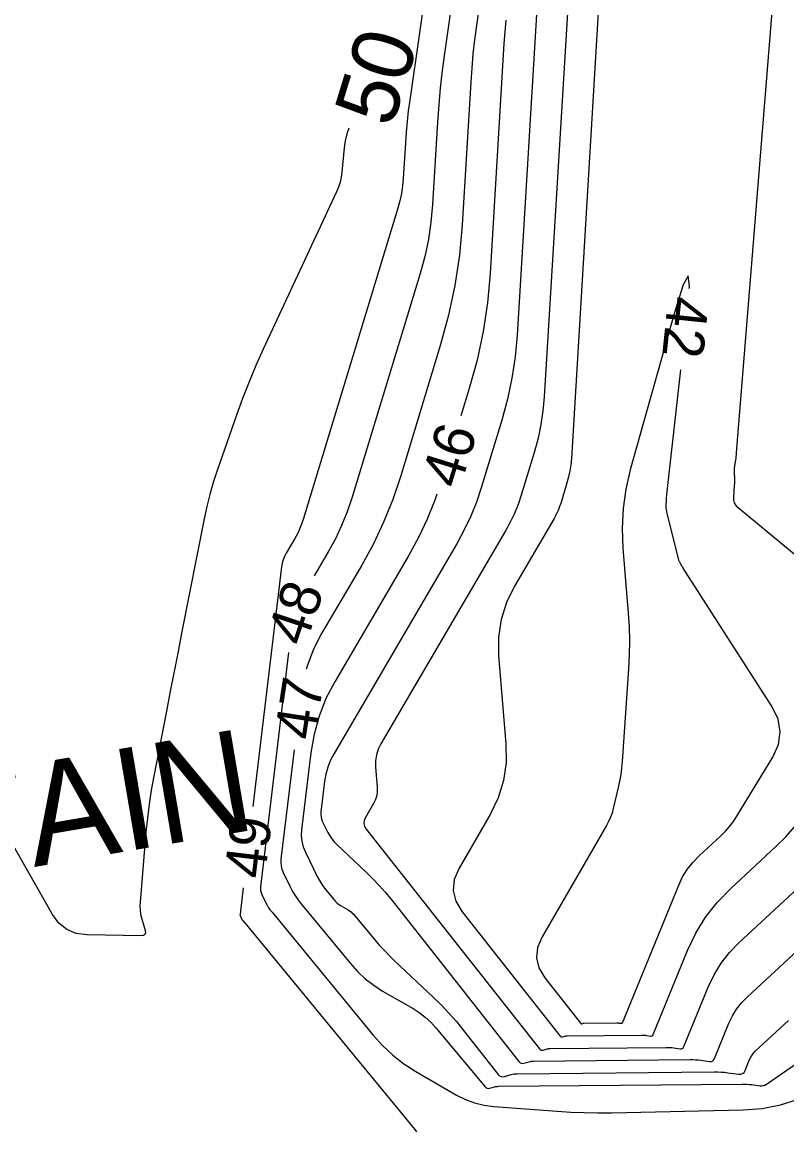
# Model space of a CAD drawing. Extents: x 2384780 to 2405861, y 547869 to 573706.
# Drawn here: x 2395668.8 to 2395706.2, y 552599.6 to 552653.9 of the extents above; entities that cross this region are included whole.
import ezdxf

# ---------------------------------------------------------------- set-up
doc = ezdxf.new("R2010")
doc.units = 0
for name, color, linetype in [('Breaklines', 7, 'Continuous'), ('Old_Level_60', 7, 'Continuous'), ('Old_Level_61', 7, 'Continuous'), ('Old_Level_63', 7, 'Continuous')]:
    doc.layers.add(name, color=color, linetype=linetype)

msp = doc.modelspace()

# ---------------------------------------------------------------- linework, layer by layer
at = {"layer": 'Old_Level_60'}
for points in [[(2395711.51025, 552623.73775), (2395703.829, 552630.1085), (2395703.72325, 552630.21725), (2395703.6515, 552630.3405), (2395703.61325, 552630.47775), (2395703.609, 552630.6295), (2395703.6545, 552631.202), (2395703.65975, 552631.28625), (2395703.662, 552631.3705), (2395703.6615, 552631.45475), (2395703.65825, 552631.539), (2395703.64225, 552631.81425), (2395703.64025, 552631.87325), (2395703.6415, 552631.932), (2395703.64575, 552631.99075), (2395703.653, 552632.04925), (2395703.71325, 552632.44975), (2395703.7255, 552632.53575), (2395703.736, 552632.62175), (2395703.74525, 552632.708), (2395703.753, 552632.7945), (2395705.8495, 552658.84275)], [(2395697.23825, 552658.74475), (2395695.65775, 552632.5155), (2395695.6305, 552632.212), (2395695.58575, 552631.9115), (2395695.52325, 552631.61425), (2395695.443, 552631.32025), (2395695.1525, 552630.365), (2395695.0845, 552630.163), (2395695.005, 552629.96575), (2395694.914, 552629.7735), (2395694.81175, 552629.5865)], [(2395688.68925, 552656.67025), (2395687.74625, 552650.06825), (2395687.6765, 552649.543), (2395687.61775, 552649.01625), (2395687.56975, 552648.48875), (2395687.5325, 552647.96), (2395687.42825, 552646.23125), (2395687.39525, 552645.86275), (2395687.34075, 552645.498), (2395687.26475, 552645.137), (2395687.1675, 552644.78), (2395682.52975, 552629.5375), (2395682.44825, 552629.295), (2395682.353, 552629.0585), (2395682.24375, 552628.82775), (2395682.121, 552628.60325), (2395681.6975, 552627.87975), (2395681.6155, 552627.72175), (2395681.55075, 552627.558), (2395681.50325, 552627.3885), (2395681.47325, 552627.213), (2395680.06625, 552615.47125)], [(2395691.47125, 552656.9285), (2395691.0115, 552653.71025), (2395690.92, 552653.01975), (2395690.84275, 552652.328), (2395690.7795, 552651.63475), (2395690.73075, 552650.94025), (2395690.30975, 552643.95525), (2395690.17625, 552642.4665), (2395689.95625, 552640.993), (2395689.64975, 552639.53525), (2395689.2565, 552638.09275), (2395687.289, 552631.62625), (2395686.91075, 552630.50175), (2395686.46875, 552629.40525), (2395685.96325, 552628.3365), (2395685.394, 552627.2955), (2395683.43025, 552623.94075), (2395683.04975, 552623.2085), (2395682.7495, 552622.449), (2395682.682, 552622.20725)], [(2395695.60975, 552656.7655), (2395694.3305, 552635.53575), (2395694.2695, 552634.856), (2395694.169, 552634.1835), (2395694.02925, 552633.51825), (2395693.84975, 552632.85975), (2395693.199, 552630.72075), (2395693.0465, 552630.268), (2395692.86875, 552629.8265), (2395692.66525, 552629.39625), (2395692.436, 552628.97725)], [(2395690.00325, 552656.2605), (2395689.44475, 552652.3505), (2395689.3335, 552651.51175), (2395689.23975, 552650.67125), (2395689.163, 552649.829), (2395689.1035, 552648.985), (2395688.8605, 552644.95375), (2395688.7835, 552644.0945), (2395688.6565, 552643.244), (2395688.47975, 552642.4025), (2395688.25275, 552641.57025), (2395684.90925, 552630.582), (2395684.6795, 552629.89825), (2395684.41075, 552629.23175), (2395684.1035, 552628.58225), (2395683.7575, 552627.9495), (2395683.06425, 552626.765)], [(2395692.44725, 552653.98475), (2395692.3945, 552653.407), (2395692.35375, 552652.828), (2395691.67575, 552641.5765), (2395691.5475, 552640.1445), (2395691.33575, 552638.72775), (2395691.041, 552637.32575), (2395690.663, 552635.93875), (2395690.25475, 552634.5975)], [(2395701.4325, 552640.843), (2395701.4425, 552640.9595), (2395701.382, 552641.45275), (2395701.13975, 552641.019), (2395700.71625, 552639.658), (2395698.546, 552631.96275), (2395698.324, 552631.01775), (2395698.18825, 552630.06425), (2395698.13875, 552629.1025), (2395698.176, 552628.13225), (2395698.438, 552624.94975), (2395698.4815, 552624.2675), (2395698.49925, 552623.58525), (2395698.491, 552622.90275), (2395698.4575, 552622.22025), (2395698.14775, 552617.67825), (2395698.11925, 552617.35675), (2395698.0775, 552617.03725), (2395698.0225, 552616.71975), (2395697.95425, 552616.40425), (2395697.71, 552615.37675), (2395697.65, 552615.15975), (2395697.575, 552614.94875), (2395697.4845, 552614.74375), (2395697.3785, 552614.545), (2395694.2225, 552609.09575), (2395694.003, 552608.576), (2395693.95375, 552608.06825), (2395694.0745, 552607.57275), (2395694.3655, 552607.0895)], [(2395694.3655, 552607.0895), (2395696.12075, 552604.86175), (2395696.132, 552604.85075), (2395696.14475, 552604.84425), (2395696.15875, 552604.84225), (2395696.17425, 552604.84475), (2395696.22725, 552604.86025), (2395696.23875, 552604.86325), (2395696.25025, 552604.86525), (2395696.262, 552604.8665), (2395696.27375, 552604.867), (2395697.9065, 552604.8825), (2395697.93425, 552604.88225), (2395697.96175, 552604.881), (2395697.98925, 552604.87875), (2395698.01675, 552604.8755), (2395698.10625, 552604.863), (2395698.12375, 552604.863), (2395698.1385, 552604.868), (2395698.1505, 552604.87825), (2395698.15925, 552604.8935), (2395700.92, 552611.62875), (2395701.10875, 552612.0275), (2395701.337, 552612.399), (2395701.605, 552612.74275), (2395701.91225, 552613.0595), (2395702.98075, 552614.04875), (2395703.20125, 552614.2675), (2395703.405, 552614.5), (2395703.59225, 552614.74625), (2395703.7625, 552615.006), (2395705.5185, 552617.89825), (2395705.799, 552618.51675), (2395705.88725, 552619.133), (2395705.784, 552619.747), (2395705.4885, 552620.3585), (2395701.13375, 552627.1525), (2395701.1095, 552627.19075), (2395701.0855, 552627.229), (2395701.062, 552627.26775), (2395701.0385, 552627.3065), (2395700.96275, 552627.43325), (2395700.9475, 552627.461), (2395700.9345, 552627.4895), (2395700.9235, 552627.519), (2395700.91475, 552627.54925), (2395700.345, 552629.82725), (2395700.32575, 552629.917), (2395700.31275, 552630.0075), (2395700.306, 552630.09875), (2395700.30575, 552630.19075), (2395700.3145, 552630.492), (2395700.31725, 552630.5565), (2395700.321, 552630.621), (2395700.32625, 552630.68525), (2395700.33275, 552630.7495), (2395701.0205, 552636.8645)], [(2395689.07125, 552630.77675), (2395688.971, 552630.4785), (2395688.596, 552629.54825), (2395688.16725, 552628.64175), (2395687.68425, 552627.75875), (2395684.07275, 552621.5885), (2395683.64425, 552620.764), (2395683.30625, 552619.909), (2395683.05875, 552619.0235), (2395682.902, 552618.1075), (2395682.4505, 552614.34), (2395682.43625, 552614.0545), (2395682.4625, 552613.77575), (2395682.52975, 552613.504), (2395682.63775, 552613.239)], [(2395694.81175, 552629.5865), (2395692.87225, 552626.27275), (2395692.47725, 552625.4685), (2395692.21675, 552624.6335), (2395692.0905, 552623.76775), (2395692.0985, 552622.87175), (2395692.45525, 552618.53875), (2395692.46375, 552617.63025), (2395692.337, 552616.752), (2395692.07525, 552615.90425), (2395691.67825, 552615.087), (2395690.1605, 552612.46675), (2395689.92625, 552611.91175), (2395689.8735, 552611.36975), (2395690.0025, 552610.8405), (2395690.31325, 552610.3245), (2395695.1095, 552604.23775), (2395695.1345, 552604.213), (2395695.16275, 552604.1985), (2395695.19425, 552604.194), (2395695.22875, 552604.1995), (2395695.34725, 552604.23425), (2395695.37275, 552604.24075), (2395695.3985, 552604.2455), (2395695.4245, 552604.24825), (2395695.451, 552604.2495), (2395699.097, 552604.284), (2395699.15875, 552604.2835), (2395699.22025, 552604.28075), (2395699.28175, 552604.2755), (2395699.343, 552604.26825), (2395699.54275, 552604.2405), (2395699.5825, 552604.24025), (2395699.61525, 552604.2515), (2395699.6415, 552604.27425), (2395699.66125, 552604.3085), (2395701.35175, 552608.4325), (2395701.74975, 552609.273), (2395702.23075, 552610.0555), (2395702.79525, 552610.78025), (2395703.443, 552611.4475), (2395705.69475, 552613.53225), (2395706.1595, 552613.9935), (2395706.589, 552614.4835)], [(2395692.436, 552628.97725), (2395686.33225, 552618.54975), (2395686.20075, 552618.2815), (2395686.11375, 552618.003), (2395686.07175, 552617.7145), (2395686.07425, 552617.4155), (2395686.156, 552616.42275), (2395686.158, 552616.2135), (2395686.12875, 552616.01125), (2395686.0685, 552615.816), (2395685.977, 552615.62775), (2395685.578, 552614.93875), (2395685.5165, 552614.79275), (2395685.5025, 552614.65025), (2395685.5365, 552614.511), (2395685.61825, 552614.37525), (2395694.09825, 552603.61375), (2395694.137, 552603.5755), (2395694.18075, 552603.55275), (2395694.2295, 552603.54575), (2395694.28325, 552603.5545), (2395694.46725, 552603.608), (2395694.50675, 552603.61825), (2395694.54675, 552603.6255), (2395694.58725, 552603.63), (2395694.62825, 552603.632), (2395700.2875, 552603.6855), (2395700.3835, 552603.68475), (2395700.479, 552603.68025), (2395700.57425, 552603.67225), (2395700.66925, 552603.661), (2395700.9795, 552603.61775), (2395701.041, 552603.6175), (2395701.092, 552603.635), (2395701.13275, 552603.67025), (2395701.1635, 552603.7235), (2395702.3585, 552606.63875), (2395702.6445, 552607.24275), (2395702.99025, 552607.80525), (2395703.396, 552608.32625), (2395703.8615, 552608.80575), (2395709.125, 552613.679)], [(2395681.81125, 552623.0245), (2395680.436, 552611.548), (2395680.43125, 552611.45175), (2395680.44, 552611.35825), (2395680.46275, 552611.26675), (2395680.499, 552611.17775)], [(2395682.08, 552618.2585), (2395681.4375, 552612.89575), (2395681.429, 552612.72875), (2395681.4445, 552612.56575), (2395681.48375, 552612.40675), (2395681.547, 552612.252)], [(2395682.63775, 552613.239), (2395683.23625, 552612.01925), (2395683.32225, 552611.8565), (2395683.417, 552611.6995), (2395683.52075, 552611.54825), (2395683.6335, 552611.40275), (2395684.027, 552610.9245), (2395684.1075, 552610.835), (2395684.195, 552610.75375), (2395684.28925, 552610.68075), (2395684.3905, 552610.61575), (2395684.733, 552610.41725), (2395684.804, 552610.372), (2395684.87025, 552610.321), (2395684.93175, 552610.26425), (2395684.9885, 552610.20225), (2395686.0395, 552608.9465), (2395686.2685, 552608.681), (2395686.50475, 552608.4225), (2395686.749, 552608.17125), (2395687.0005, 552607.927), (2395688.886, 552606.1495), (2395689.28225, 552605.76175), (2395689.66375, 552605.36025), (2395690.03, 552604.94475), (2395690.38125, 552604.5155), (2395692.0755, 552602.3655), (2395692.142, 552602.3), (2395692.21675, 552602.26125), (2395692.3005, 552602.24925), (2395692.3925, 552602.264), (2395692.70725, 552602.356), (2395692.775, 552602.37325), (2395692.8435, 552602.38575), (2395692.91275, 552602.3935), (2395692.9825, 552602.39675), (2395702.66875, 552602.4885), (2395702.8325, 552602.487), (2395702.996, 552602.4795), (2395703.15925, 552602.466), (2395703.322, 552602.44625), (2395703.853, 552602.3725), (2395703.958, 552602.37175), (2395704.0455, 552602.40175), (2395704.11525, 552602.46225), (2395704.16775, 552602.55325), (2395704.3885, 552603.092), (2395704.44125, 552603.20375), (2395704.50525, 552603.3075), (2395704.58025, 552603.40375), (2395704.66625, 552603.4925), (2395706.2935, 552604.99925)], [(2395681.547, 552612.252), (2395681.897, 552611.53875), (2395682.01, 552611.32425), (2395682.135, 552611.11725), (2395682.27175, 552610.918), (2395682.42025, 552610.7265), (2395684.84025, 552607.78525), (2395685.18975, 552607.39675), (2395685.56925, 552607.04375), (2395685.97925, 552606.72625), (2395686.4195, 552606.4445), (2395687.90675, 552605.582), (2395688.215, 552605.385), (2395688.503, 552605.1635), (2395688.77025, 552604.91775), (2395689.017, 552604.6475), (2395691.439, 552601.7535), (2395691.488, 552601.70775), (2395691.5425, 552601.681), (2395691.60275, 552601.673), (2395691.66875, 552601.6835), (2395691.89375, 552601.74925), (2395691.94225, 552601.76175), (2395691.991, 552601.77075), (2395692.0405, 552601.77625), (2395692.0905, 552601.7785), (2395704.01025, 552601.89125), (2395704.13275, 552601.89025), (2395704.255, 552601.88475), (2395704.377, 552601.8745), (2395704.49875, 552601.85975), (2395704.896, 552601.8045), (2395704.97925, 552601.80025), (2395705.059, 552601.81125), (2395705.13525, 552601.83725), (2395705.20775, 552601.87825), (2395707.981, 552603.7875)], [(2395679.59025, 552611.49975), (2395679.4345, 552610.20025), (2395679.43325, 552610.175), (2395679.4355, 552610.1505), (2395679.4415, 552610.1265), (2395679.451, 552610.10325)], [(2395680.499, 552611.17775), (2395680.70025, 552610.7675), (2395680.76525, 552610.644), (2395680.83725, 552610.525), (2395680.91575, 552610.41025), (2395681.00125, 552610.30025), (2395685.94475, 552604.292), (2395686.411, 552603.7735), (2395686.9175, 552603.3025), (2395687.46425, 552602.879), (2395688.0515, 552602.50325), (2395690.0355, 552601.35275), (2395690.46875, 552601.1325), (2395690.91825, 552600.96475), (2395691.384, 552600.84975), (2395691.866, 552600.78725), (2395694.96475, 552600.559), (2395695.629, 552600.51775), (2395696.29375, 552600.49225), (2395696.95875, 552600.4825), (2395697.62425, 552600.4885), (2395704.07475, 552600.62175), (2395705.00475, 552600.694), (2395705.9075, 552600.87125), (2395706.783, 552601.15375)], [(2395679.451, 552610.10325), (2395679.5035, 552609.996), (2395679.52075, 552609.96375), (2395679.5395, 552609.93275), (2395679.56, 552609.90275), (2395679.58225, 552609.874), (2395687.9875, 552599.65825), (2395688.08, 552599.55525)]]:
    msp.add_lwpolyline(points, dxfattribs=at)
at = {"layer": 'Old_Level_61'}
for points in [[(2395693.981, 552654.78625), (2395693.00325, 552638.556), (2395692.9085, 552637.50025), (2395692.7525, 552636.4555), (2395692.535, 552635.422), (2395692.25625, 552634.39925), (2395691.24525, 552631.0765), (2395691.00875, 552630.37325), (2395690.7325, 552629.6875), (2395690.41625, 552629.019), (2395690.06025, 552628.368), (2395684.0385, 552618.08075), (2395683.868, 552617.7525), (2395683.7335, 552617.41225), (2395683.635, 552617.06), (2395683.57275, 552616.69525), (2395683.396, 552615.22075), (2395683.38975, 552615.09475), (2395683.40125, 552614.97225), (2395683.43075, 552614.8525), (2395683.4785, 552614.73575)], [(2395684.77, 552648.6835), (2395684.667, 552648.4055), (2395684.582, 552648.06825), (2395684.5325, 552647.72), (2395684.42625, 552646.536), (2395684.393, 552646.285), (2395684.3385, 552646.04), (2395684.2625, 552645.8005), (2395684.1655, 552645.56675), (2395680.57675, 552637.87625), (2395680.21625, 552637.07775), (2395679.8765, 552636.27075), (2395679.557, 552635.4555), (2395679.258, 552634.63175), (2395678.315, 552631.92775), (2395678.1235, 552631.3455), (2395677.95275, 552630.7575), (2395677.80325, 552630.164), (2395677.6745, 552629.5645), (2395676.5915, 552624.0425), (2395676.40075, 552623.069), (2395676.21025, 552622.09525), (2395676.02025, 552621.1215), (2395675.8305, 552620.1475), (2395675.21175, 552616.96625), (2395675.0885, 552616.283), (2395674.9835, 552615.5975), (2395674.89725, 552614.90925), (2395674.82925, 552614.2185), (2395674.538, 552610.78775), (2395674.53025, 552610.594), (2395674.5405, 552610.40175), (2395674.56825, 552610.21125), (2395674.614, 552610.02275), (2395674.79275, 552609.4095), (2395674.809, 552609.29475), (2395674.7815, 552609.2135), (2395674.7105, 552609.1655), (2395674.5955, 552609.15075), (2395671.94775, 552609.191), (2395671.41625, 552609.26025), (2395670.95675, 552609.4505), (2395670.56925, 552609.76225), (2395670.2535, 552610.19525), (2395667.87575, 552614.39)], [(2395683.4785, 552614.73575), (2395683.742, 552614.19875), (2395683.82925, 552614.039), (2395683.92975, 552613.88925), (2395684.04325, 552613.749), (2395684.17, 552613.6185), (2395685.644, 552612.229), (2395685.95375, 552611.926), (2395686.252, 552611.612), (2395686.53825, 552611.28725), (2395686.81275, 552610.95175), (2395693.08675, 552602.9895), (2395693.1395, 552602.93775), (2395693.19875, 552602.907), (2395693.265, 552602.8975), (2395693.338, 552602.90925), (2395693.58725, 552602.982), (2395693.641, 552602.99575), (2395693.69525, 552603.00575), (2395693.75, 552603.01175), (2395693.80525, 552603.01425), (2395701.47825, 552603.087), (2395701.608, 552603.08575), (2395701.7375, 552603.08), (2395701.86675, 552603.06925), (2395701.99575, 552603.0535), (2395702.41625, 552602.995), (2395702.4995, 552602.99475), (2395702.56875, 552603.01825), (2395702.624, 552603.06625), (2395702.6655, 552603.1385), (2395703.3735, 552604.8655), (2395703.54275, 552605.22325), (2395703.74775, 552605.5565), (2395703.988, 552605.865), (2395704.26375, 552606.149), (2395709.87675, 552611.346)]]:
    msp.add_lwpolyline(points, dxfattribs=at)
at = {"layer": 'Old_Level_63'}
msp.add_circle((2395683.23554, 552555.58852), 187.93516, dxfattribs=at)

# ---------------------------------------------------------------- texts
at = {"layer": 'Breaklines'}
msp.add_text('RETAIN', height=5, rotation=9.635108, dxfattribs=at).set_placement((2395656.1645, 552610.27475))
at = {"layer": 'Old_Level_60'}
for s, rotation, p in [('42', 264.088461, (2395700.41075, 552640.51325)), ('46', 72.788692, (2395690.18975, 552630.97425)), ('48', 71.481494, (2395682.6175, 552623.24875)), ('47', 81.332786, (2395683.09075, 552618.67675)), ('49', 83.166536, (2395680.645, 552611.89675))]:
    msp.add_text(s, height=2, rotation=rotation, dxfattribs=at).set_placement(p)
at = {"layer": 'Old_Level_61'}
msp.add_text('50', height=3, rotation=72.966928, dxfattribs=at).set_placement((2395686.872, 552648.6545))

doc.saveas('drawing.dxf')
